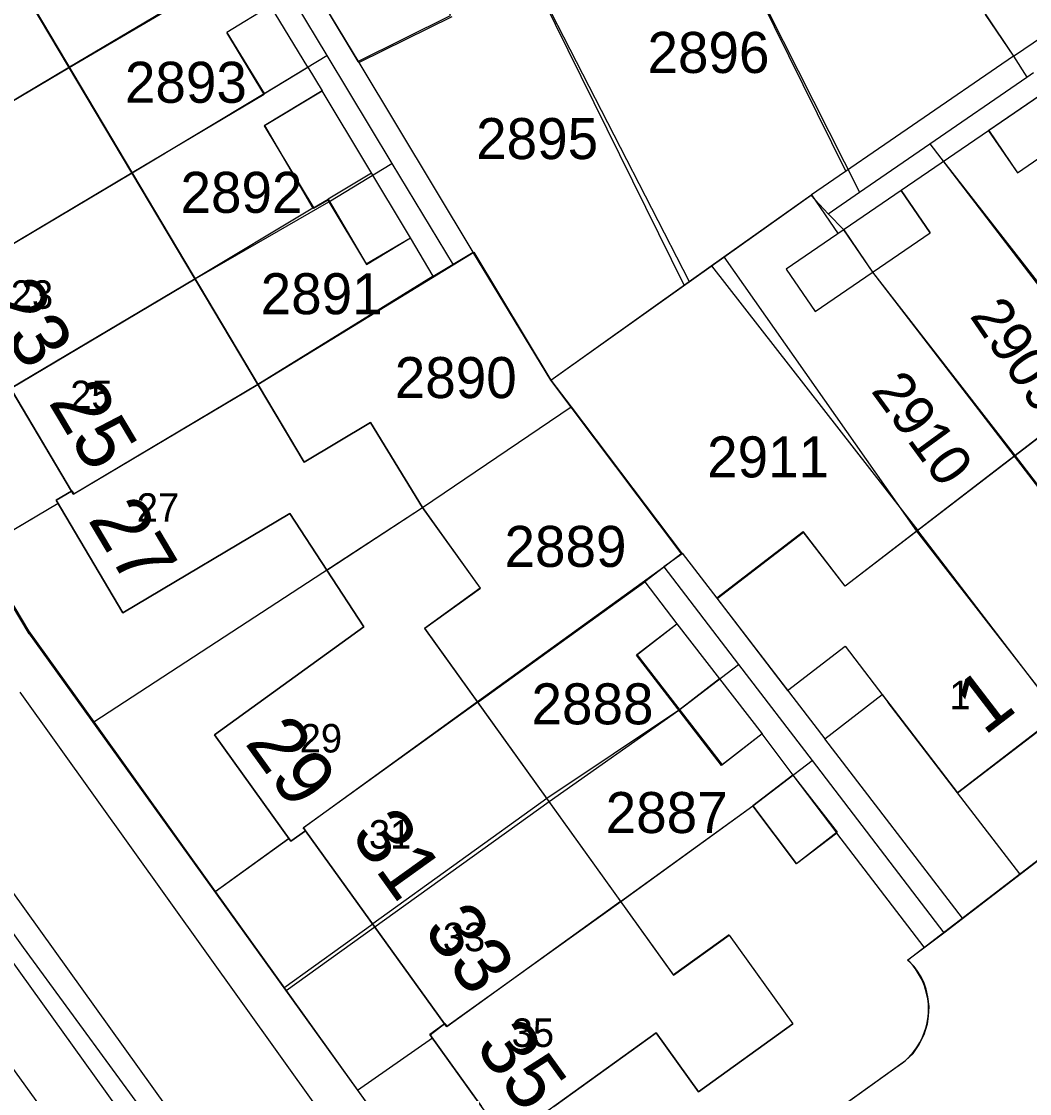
# Model space of a CAD drawing. Extents: x 148816 to 151297, y 399515 to 402500.
# Drawn here: x 150739.77 to 150784.02, y 400750.57 to 400797.61 of the extents above; entities that cross this region are included whole.
import ezdxf

# ---------------------------------------------------------------- set-up
doc = ezdxf.new("R2010")
doc.units = 0
for name, color, linetype in [('B01 Hoofdgebouw  [D] Norm', 7, 'Continuous'), ('B01 Hoofdgebouw  [T] Norm', 7, 'Continuous'), ('B01 hoofgebouw', 7, 'Continuous'), ('B02 Bijgebouw  [D] Norm', 7, 'Continuous'), ('B07 Tussenmuur  [T] Norm', 7, 'Continuous'), ('G01 perceelsgrens', 7, 'Continuous'), ('G02 sectiegrens', 7, 'Continuous'), ('T04 Haag heg  [D] Gem', 7, 'Continuous'), ('T09 Insteek water  [T] Norm', 7, 'Continuous'), ('V00 Kant verharding algemeen  [T] Norm', 7, 'Continuous'), ('V00 Kant verharding algemeen secundair  [T] Gem', 7, 'Continuous'), ('Z01 perceelnummer', 7, 'Continuous'), ('Z02 huisnummer', 7, 'Continuous'), ('Z02 Huisnummer  [Tekst] Norm', 7, 'Continuous')]:
    doc.layers.add(name, color=color, linetype=linetype)

msp = doc.modelspace()

# ---------------------------------------------------------------- linework, layer by layer
at = {"layer": 'B01 Hoofdgebouw  [D] Norm'}
for p, q in [((150739.841, 400799.008), (150752.17, 400778.28)), ((150758.66, 400797.81), (150754.59, 400795.81)), ((150752.17, 400778.28), (150755.09, 400780.02)), ((150755.09, 400780.02), (150757.37, 400776.29)), ((150751.54, 400776.02), (150754.8, 400771.05)), ((150757.37, 400776.29), (150759.898, 400772.739)), ((150759.898, 400772.739), (150757.454, 400770.982)), ((150757.454, 400770.982), (150768.391, 400755.765)), ((150770.41, 400768.765), (150768.656, 400767.407)), ((150768.391, 400755.765), (150770.836, 400757.521)), ((150770.836, 400757.521), (150773.63, 400753.63))]:
    msp.add_line(p, q, dxfattribs=at)
at = {"layer": 'B01 Hoofdgebouw  [T] Norm'}
for p, q in [((150733.86, 400790.65), (150741.96, 400777)), ((150799.311, 400790.79), (150775.922, 400772.827)), ((150741.96, 400777), (150741.29, 400776.6)), ((150741.29, 400776.6), (150744.22, 400771.66)), ((150744.22, 400771.66), (150751.54, 400776.02)), ((150774.088, 400775.214), (150770.297, 400772.302)), ((150775.922, 400772.827), (150774.088, 400775.214)), ((150770.297, 400772.302), (150775.03, 400766.139)), ((150754.8, 400771.05), (150748.24, 400766.31)), ((150775.03, 400766.139), (150777.552, 400768.076)), ((150777.552, 400768.076), (150780.86, 400763.77)), ((150780.86, 400763.77), (150785.42, 400767.27)), ((150748.24, 400766.31), (150751.59, 400761.64)), ((150751.59, 400761.64), (150752.24, 400762.1)), ((150752.24, 400762.1), (150758.34, 400753.63)), ((150758.34, 400753.63), (150757.69, 400753.16)), ((150769.48, 400750.65), (150773.63, 400753.63)), ((150757.69, 400753.16), (150759.96, 400750)), ((150763.13, 400750), (150767.63, 400753.23)), ((150767.63, 400753.23), (150769.48, 400750.65))]:
    msp.add_line(p, q, dxfattribs=at)
msp.add_lwpolyline([(150754.59, 400795.81), (150750.361, 400802.804), (150753.565, 400804.346), (150751.29, 400808.91), (150761.28, 400813.89), (150764.9, 400806.63), (150767.564, 400807.954), (150765.526, 400812.042), (150768.211, 400813.381), (150766.63, 400816.55), (150771.77, 400819.11), (150772.13, 400818.39), (150776.65, 400820.64), (150776.3, 400821.35), (150781.44, 400823.92), (150785.05, 400816.66), (150787.88, 400818.07), (150790.15, 400813.52)], dxfattribs=at)
at = {"layer": 'B01 hoofgebouw'}
for points in [[(150767.564, 400807.954), (150764.9, 400806.63), (150761.28, 400813.89), (150751.29, 400808.91), (150753.555, 400804.341), (150750.361, 400802.804), (150754.53, 400795.86)], [(150754.53, 400795.86), (150758.6, 400797.867), (150757.272, 400800.559), (150764.366, 400804.057), (150765.693, 400801.365), (150774.012, 400805.467), (150772.684, 400808.159), (150784.608, 400814.038), (150785.931, 400811.355), (150790.18, 400813.45)], [(150770.836, 400757.521), (150773.63, 400753.63), (150769.48, 400750.651), (150767.63, 400753.231), (150761.04, 400748.5), (150757.69, 400753.16), (150758.34, 400753.63), (150752.24, 400762.1), (150751.59, 400761.64), (150748.24, 400766.31), (150754.8, 400771.05), (150751.54, 400776.02), (150744.22, 400771.66), (150741.29, 400776.6), (150741.96, 400777), (150733.86, 400790.65), (150733.18, 400790.24), (150730.21, 400795.17), (150733.262, 400796.98), (150731.346, 400800.25), (150739.64, 400805.2), (150742.2, 400800.9)], [(150770.83, 400757.529), (150768.387, 400755.776), (150757.472, 400770.989), (150759.915, 400772.742), (150757.37, 400776.29), (150755.09, 400780.02), (150752.17, 400778.28), (150739.833, 400799.009), (150742.409, 400800.542)], [(150785.9, 400797.84), (150784.66, 400799.68), (150782.064, 400797.943), (150783.31, 400796.08), (150785.9, 400797.84)], [(150752.33, 400795.61), (150750.7, 400798.29), (150748.786, 400797.126), (150750.416, 400794.446), (150752.33, 400795.61)], [(150788.55, 400794.45), (150787.27, 400796.27), (150782.224, 400792.823), (150783.49, 400790.97), (150788.55, 400794.45)], [(150803.325, 400793.445), (150801.304, 400796.137), (150797.495, 400793.211), (150799.33, 400790.823), (150775.917, 400772.83), (150774.081, 400775.219), (150770.289, 400772.304), (150773.398, 400768.258), (150775.921, 400770.197), (150777.815, 400767.735)], [(150756.84, 400788.11), (150752.96, 400794.56), (150750.426, 400793.036), (150752.607, 400789.412), (150753.208, 400789.773), (150754.908, 400786.948), (150756.84, 400788.11)], [(150779.65, 400788.34), (150778.376, 400790.196), (150773.336, 400786.736), (150774.61, 400784.88), (150779.65, 400788.34)], [(150770.31, 400772.29), (150774.09, 400775.21)], [(150772.28, 400766.35), (150770.498, 400764.97), (150766.758, 400769.8), (150768.54, 400771.18), (150772.28, 400766.35)], [(150788.48, 400768.62), (150787.46, 400769.85), (150784.96, 400767.94), (150785.42, 400767.27), (150780.86, 400763.77), (150777.815, 400767.735)], [(150775.576, 400762.04), (150773.79, 400760.65), (150771.87, 400763.19), (150773.63, 400764.54), (150775.576, 400762.04)]]:
    msp.add_lwpolyline(points, dxfattribs=at)
at = {"layer": 'B02 Bijgebouw  [D] Norm'}
for p, q in [((150750.7, 400798.29), (150748.777, 400797.12)), ((150752.33, 400795.61), (150750.7, 400798.29)), ((150782.07, 400797.92), (150783.31, 400796.08)), ((150783.31, 400796.08), (150785.9, 400797.84)), ((150750.407, 400794.44), (150748.777, 400797.12)), ((150787.27, 400796.27), (150782.221, 400792.816)), ((150750.407, 400794.44), (150752.33, 400795.61)), ((150750.432, 400793.039), (150752.96, 400794.56)), ((150756.84, 400788.11), (150752.96, 400794.56)), ((150783.49, 400790.97), (150788.55, 400794.45)), ((150750.432, 400793.039), (150752.563, 400789.413)), ((150782.221, 400792.816), (150783.49, 400790.97)), ((150755.132, 400790.949), (150753.233, 400789.807)), ((150778.377, 400790.195), (150773.337, 400786.735)), ((150778.377, 400790.195), (150779.65, 400788.34)), ((150752.563, 400789.413), (150753.233, 400789.807)), ((150753.233, 400789.807), (150754.9, 400786.97)), ((150774.61, 400784.88), (150779.65, 400788.34)), ((150775.856, 400788.464), (150777.129, 400786.609)), ((150754.9, 400786.97), (150756.84, 400788.11)), ((150773.337, 400786.735), (150774.61, 400784.88)), ((150766.78, 400769.83), (150768.54, 400771.18)), ((150768.54, 400771.18), (150772.28, 400766.35)), ((150766.78, 400769.83), (150770.52, 400765)), ((150772.28, 400766.35), (150770.52, 400765)), ((150773.63, 400764.54), (150771.87, 400763.19)), ((150773.63, 400764.54), (150775.55, 400762)), ((150771.87, 400763.19), (150773.79, 400760.65)), ((150775.55, 400762), (150773.79, 400760.65))]:
    msp.add_line(p, q, dxfattribs=at)
at = {"layer": 'B07 Tussenmuur  [T] Norm'}
for p, q in [((150744.624, 400790.964), (150736.52, 400786.144)), ((150747.384, 400786.323), (150739.28, 400781.503)), ((150783.38, 400778.555), (150790.218, 400769.652)), ((150753.17, 400773.535), (150757.37, 400776.29)), ((150762.822, 400763.513), (150755.184, 400758.012))]:
    msp.add_line(p, q, dxfattribs=at)
for points in [[(150741.868, 400795.599), (150733.778, 400790.787), (150733.86, 400790.65)], [(150750.145, 400781.682), (150742.041, 400776.862), (150741.96, 400777)], [(150784.96, 400767.94), (150784.825, 400767.836), (150779.111, 400775.276)], [(150759.789, 400767.733), (150752.146, 400762.229), (150752.24, 400762.1)], [(150766.067, 400758.998), (150758.433, 400753.5), (150758.34, 400753.63)]]:
    msp.add_lwpolyline(points, dxfattribs=at)
at = {"layer": 'G01 perceelsgrens'}
for points in [[(150769.166, 400823.911), (150771.609, 400819.03), (150771.77, 400819.11), (150772.13, 400818.39), (150771.979, 400818.31), (150776.205, 400809.895), (150782.064, 400797.943), (150783.31, 400796.08), (150783.892, 400795.162)], [(150761.561, 400820.133), (150769.842, 400803.411), (150776.545, 400790.116)], [(150753.864, 400816.31), (150760.806, 400802.302), (150769.079, 400786.201)], [(150729.612, 400788.429), (150733.108, 400790.367), (150733.19, 400790.23), (150733.85, 400790.64), (150733.76, 400790.789), (150741.863, 400795.596), (150750.443, 400800.64)], [(150750.443, 400800.64), (150753.169, 400796.12)], [(150732.422, 400783.713), (150744.622, 400790.961), (150750.416, 400794.446), (150753.169, 400796.12)], [(150753.169, 400796.12), (150756.028, 400791.378)], [(150783.892, 400795.162), (150784.193, 400795.369)], [(150779.634, 400792.238), (150783.892, 400795.162)], [(150776.545, 400790.116), (150779.634, 400792.238)], [(150779.634, 400792.238), (150787.627, 400781.829), (150796.682, 400770.251)], [(150735.185, 400779.076), (150747.385, 400786.318), (150753.254, 400789.696), (150756.028, 400791.378)], [(150756.028, 400791.378), (150758.71, 400786.93)], [(150770.596, 400787.277), (150774.42, 400789.99), (150775.17, 400789.171)], [(150775.17, 400789.171), (150776.545, 400790.116)], [(150775.17, 400789.171), (150775.862, 400788.47), (150777.124, 400786.606), (150783.341, 400778.536), (150792.292, 400766.879)], [(150758.71, 400786.93), (150759.626, 400787.491), (150763.01, 400781.87)], [(150737.943, 400774.448), (150741.373, 400776.478), (150741.29, 400776.6), (150741.98, 400777.02), (150742.058, 400776.888), (150750.144, 400781.683), (150758.71, 400786.93)], [(150769.079, 400786.201), (150770.596, 400787.277)], [(150770.596, 400787.277), (150779.055, 400775.242), (150784.817, 400767.831), (150784.96, 400767.94), (150785.42, 400767.27), (150785.278, 400767.161), (150788.075, 400763.64)], [(150763.01, 400781.87), (150769.079, 400786.201)], [(150763.01, 400781.87), (150763.896, 400780.698)], [(150742.936, 400766.882), (150757.37, 400776.29), (150763.896, 400780.698)], [(150763.896, 400780.698), (150768.765, 400774.253), (150767.97, 400773.68)], [(150737.943, 400774.448), (150740.07, 400770.879), (150742.936, 400766.882)], [(150748.275, 400759.434), (150751.493, 400761.767), (150751.59, 400761.65), (150752.23, 400762.11), (150752.139, 400762.234), (150759.78, 400767.771), (150767.97, 400773.68)], [(150767.97, 400773.68), (150771.246, 400769.399)], [(150751.39, 400755.09), (150762.929, 400763.382), (150768.625, 400767.389), (150771.246, 400769.399)], [(150771.246, 400769.399), (150774.47, 400765.185)], [(150742.936, 400766.882), (150748.275, 400759.434)], [(150754.522, 400750.721), (150757.807, 400753.015), (150757.71, 400753.15), (150758.35, 400753.65), (150758.44, 400753.525), (150766.078, 400758.992), (150771.87, 400763.19), (150774.47, 400765.185)], [(150774.47, 400765.185), (150780.25, 400757.63)], [(150780.25, 400757.63), (150788.075, 400763.64)], [(150748.275, 400759.434), (150751.39, 400755.09)], [(150761.388, 400741.144), (150761.944, 400741.172), (150762.36, 400741.221), (150762.793, 400741.314), (150763.306, 400741.447), (150763.758, 400741.611), (150764.128, 400741.78), (150764.553, 400741.996), (150765.13, 400742.38), (150778.571, 400752.019), (150778.908, 400752.334), (150779.177, 400752.721), (150779.395, 400753.162), (150779.537, 400753.627), (150779.586, 400753.967), (150779.605, 400754.391), (150779.554, 400754.81), (150779.475, 400755.157), (150779.375, 400755.464), (150779.235, 400755.742), (150779.102, 400755.941), (150778.951, 400756.151), (150778.68, 400756.44), (150780.25, 400757.63)], [(150751.39, 400755.09), (150754.522, 400750.721)], [(150754.522, 400750.721), (150761.388, 400741.144)]]:
    msp.add_lwpolyline(points, dxfattribs=at)
at = {"layer": 'G02 sectiegrens'}
msp.add_lwpolyline([(150663.248, 400866.193), (150667.904, 400858.734), (150671.776, 400852.465), (150675.289, 400847.525), (150679.068, 400841.738), (150686.713, 400831.011), (150702.88, 400808.491), (150717.304, 400788.302), (150721.658, 400782.475), (150728.56, 400772.604), (150733.612, 400765.672), (150739.845, 400756.977), (150758.143, 400731.973), (150762.178, 400726.594), (150766.644, 400720.232), (150779.261, 400702.855), (150801.964, 400671.496)], dxfattribs=at)
at = {"layer": 'T04 Haag heg  [D] Gem'}
for p, q in [((150769.841, 400803.402), (150775.953, 400791.029)), ((150760.833, 400802.277), (150768.858, 400786.032)), ((150749.549, 400800.157), (150741.868, 400795.599)), ((150750.427, 400794.407), (150744.624, 400790.964)), ((150780.237, 400791.463), (150787.715, 400781.884)), ((150763.01, 400781.87), (150774.449, 400789.996)), ((150752.563, 400789.413), (150747.384, 400786.323)), ((150763.01, 400781.87), (150759.58, 400787.5)), ((150770.052, 400786.881), (150779.111, 400775.276)), ((150757.845, 400786.44), (150750.145, 400781.682)), ((150777.129, 400786.609), (150783.38, 400778.555)), ((150768.75, 400774.24), (150763.01, 400781.87)), ((150757.37, 400776.29), (150763.893, 400780.696)), ((150741.371, 400776.464), (150737.905, 400774.407)), ((150759.789, 400767.733), (150767.126, 400773.019)), ((150768.656, 400767.407), (150762.822, 400763.513)), ((150766.067, 400758.998), (150771.87, 400763.19)), ((150748.25, 400759.427), (150751.501, 400761.765)), ((150751.284, 400755.208), (150755.184, 400758.012))]:
    msp.add_line(p, q, dxfattribs=at)
at = {"layer": 'T09 Insteek water  [T] Norm'}
msp.add_lwpolyline([(150719.424, 400779.751), (150728.079, 400767.322), (150740.593, 400750)], dxfattribs=at)
at = {"layer": 'V00 Kant verharding algemeen  [T] Norm'}
for p, q in [((150759.594, 400787.492), (150754.59, 400795.81)), ((150783.31, 400796.08), (150774.449, 400789.996)), ((150752.33, 400795.61), (150752.96, 400794.56)), ((150782.221, 400792.816), (150778.377, 400790.195)), ((150774.449, 400789.996), (150775.615, 400788.298)), ((150757.845, 400786.44), (150756.84, 400788.11)), ((150757.845, 400786.44), (150759.594, 400787.492)), ((150778.666, 400756.429), (150812.074, 400782.075)), ((150768.774, 400774.285), (150767.126, 400773.019)), ((150768.774, 400774.285), (150770.297, 400772.302)), ((150767.126, 400773.019), (150768.539, 400771.179)), ((150781.068, 400758.273), (150775.03, 400766.139)), ((150783.592, 400760.211), (150780.86, 400763.77)), ((150779.396, 400756.99), (150775.55, 400762))]:
    msp.add_line(p, q, dxfattribs=at)
for points in [[(150723.289, 400798.918), (150740.088, 400770.747)], [(150740.08, 400770.789), (150755.029, 400750)], [(150739.697, 400768.19), (150752.707, 400750)], [(150773.639, 400764.547), (150772.28, 400766.35)], [(150732.69, 400765.643), (150743.923, 400750)], [(150775.759, 400750), (150778.145, 400751.715)]]:
    msp.add_lwpolyline(points, dxfattribs=at)
msp.add_arc((150776.587, 400754.274), 2.995, 301.518, 46.0283, dxfattribs=at)
at = {"layer": 'V00 Kant verharding algemeen secundair  [T] Gem'}
msp.add_line((150734.905, 400765.621), (150746.123, 400750), dxfattribs=at)

# ---------------------------------------------------------------- texts
at = {"layer": 'Z01 perceelnummer'}
for s, p in [('2896', (150767.245, 400795.35)), ('2893', (150744.307, 400794.041)), ('2895', (150759.724, 400791.571)), ('2892', (150746.747, 400789.213)), ('2891', (150750.266, 400784.764)), ('2890', (150756.152, 400781.085)), ('2911', (150769.862, 400777.606)), ('2889', (150760.969, 400773.678)), ('2888', (150762.154, 400766.77)), ('2887', (150765.411, 400762.001))]:
    msp.add_text(s, height=1.8, dxfattribs=at).set_placement(p)
for s, rotation, p in [('2909', 304.4525, (150781.359, 400784.691)), ('2910', 306.1706, (150777.026, 400781.4))]:
    msp.add_text(s, height=1.8, rotation=rotation, dxfattribs=at).set_placement(p)
at = {"layer": 'Z02 huisnummer'}
for s, rotation, p in [('23', 300.7967, (150738.101, 400785.402)), ('25', 300.7967, (150740.922, 400780.911)), ('27', 300.6689, (150742.657, 400775.76)), ('1', 37.5232, (150782.029, 400766.243)), ('29', 305.8041, (150749.537, 400765.953)), ('31', 305.6776, (150754.179, 400761.901)), ('33', 305.6776, (150757.365, 400757.749)), ('35', 305.8041, (150759.643, 400752.633))]:
    msp.add_text(s, height=2.5, rotation=rotation, dxfattribs=at).set_placement(p)
at = {"layer": 'Z02 Huisnummer  [Tekst] Norm'}
for s, p in [('23', (150739.296, 400785.002)), ('25', (150741.909, 400780.599)), ('27', (150744.829, 400775.66)), ('1', (150780.502, 400767.435)), ('29', (150751.98, 400765.536)), ('31', (150755.017, 400761.32)), ('33', (150758.26, 400756.816)), ('35', (150761.283, 400752.618))]:
    msp.add_text(s, height=1.25, dxfattribs=at).set_placement(p)

doc.saveas('drawing.dxf')
